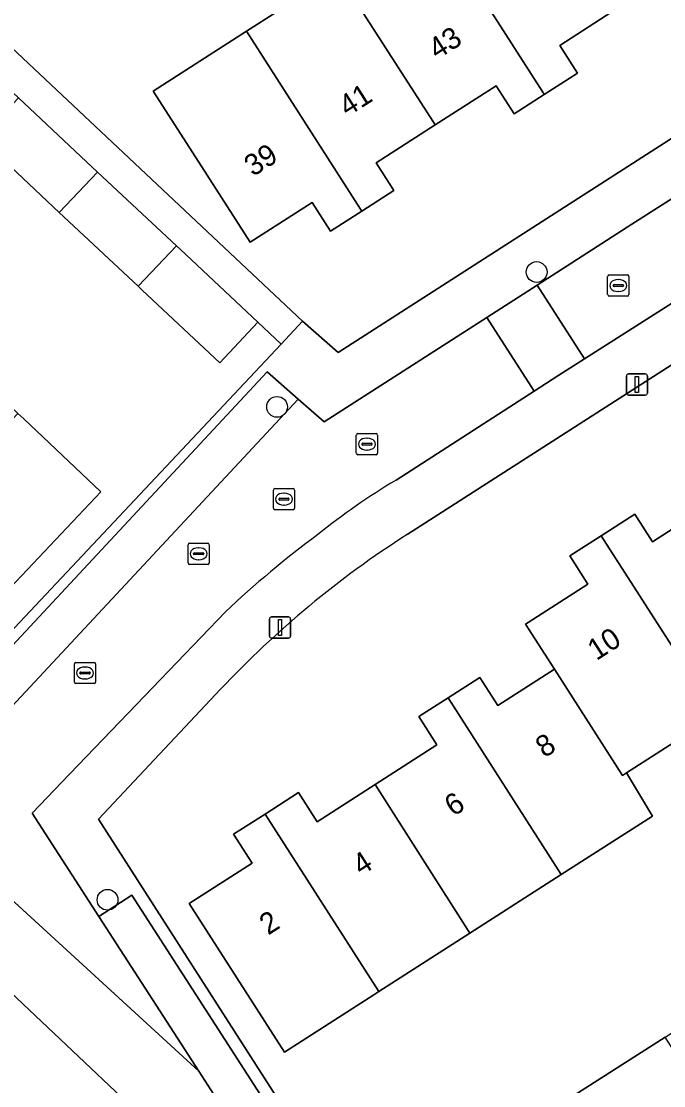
# Model space of a CAD drawing. Extents: x 158472 to 159562, y 388525 to 389606.
# Drawn here: x 159207.1 to 159237.4, y 389261.9 to 389312 of the extents above; entities that cross this region are included whole.
import ezdxf

# ---------------------------------------------------------------- set-up
doc = ezdxf.new("R2010")
doc.units = 0
for name, color, linetype in [('IMGEO_Boom', 7, 'Continuous'), ('IMGEO_Erf', 7, 'Continuous'), ('IMGEO_Kolk', 7, 'Continuous'), ('IMGEO_Lichtmast', 7, 'Continuous'), ('IMGEO_Pand', 7, 'Continuous'), ('IMGEO_Pand_nummerreeks', 7, 'Continuous'), ('IMGEO_Parkeervlak_open', 7, 'Continuous'), ('IMGEO_Rijbaan_lokaal_open', 7, 'Continuous'), ('IMGEO_Rioolput', 7, 'Continuous'), ('IMGEO_Voetpad_open', 7, 'Continuous')]:
    doc.layers.add(name, color=color, linetype=linetype)

msp = doc.modelspace()

# ---------------------------------------------------------------- linework, layer by layer
at = {"layer": 'IMGEO_Boom'}
for centre in [(159231.404, 389300.229), (159219.181, 389293.878), (159211.196, 389270.665)]:
    msp.add_circle(centre, 0.489, dxfattribs=at)
at = {"layer": 'IMGEO_Erf'}
for points in [[(159202.964, 389314.291), (159220.385, 389297.919), (159222.058, 389296.443), (159255.138, 389317.689)], [(159235.217, 389312.648), (159232.495, 389310.902), (159233.33, 389309.6), (159231.758, 389308.592), (159230.339, 389307.682), (159229.494, 389308.999), (159226.624, 389307.157), (159223.847, 389305.376), (159224.687, 389304.066), (159223.166, 389303.09), (159221.7, 389302.15), (159220.832, 389303.503), (159217.915, 389301.632), (159215.216, 389305.841), (159213.348, 389308.753), (159217.737, 389311.568), (159222.03, 389314.322)], [(159261.214, 389310.895), (159225.305, 389287.868)], [(159216.52, 389280.579), (159210.768, 389274.459), (159224.593, 389252.917), (159225.768, 389253.665), (159224.377, 389255.844), (159228.592, 389258.535), (159228.862, 389258.708), (159233.152, 389261.447), (159237.463, 389264.199), (159241.809, 389266.974), (159246.075, 389269.698), (159250.377, 389272.445), (159254.672, 389275.187), (159258.973, 389277.933), (159263.269, 389280.676), (159267.571, 389283.423), (159271.925, 389286.203), (159272.963, 389286.866), (159275.737, 389289.783), (159279.244, 389293.472)], [(159239.87, 389279.357), (159235.634, 389276.64), (159236.854, 389274.608), (159232.565, 389271.857), (159228.264, 389269.097), (159223.971, 389266.343), (159223.738, 389266.194), (159219.529, 389263.494), (159215.04, 389270.49), (159218.002, 389272.39), (159217.129, 389273.751), (159218.615, 389274.704), (159220.189, 389275.714), (159221.069, 389274.341), (159223.796, 389276.09), (159226.71, 389277.96), (159225.856, 389279.292), (159227.241, 389280.18), (159228.729, 389281.135), (159229.572, 389279.821), (159232.242, 389281.534), (159230.884, 389283.651), (159231.004, 389283.728), (159233.822, 389285.536), (159232.967, 389286.868), (159234.438, 389287.812), (159236.024, 389288.829), (159236.857, 389287.53), (159239.562, 389289.265)]]:
    msp.add_lwpolyline(points, dxfattribs=at)
for points in [[(159212.636, 389299.555), (159208.923, 389303.034), (159205.195, 389306.527), (159201.35, 389310.13), (159200.242, 389311.168), (159187.654, 389297.599), (159184.276, 389294.141), (159201.524, 389277.875), (159201.864, 389278.236), (159219.369, 389296.839), (159218.276, 389297.864), (159216.482, 389295.95), (159212.834, 389299.369)], [(159207.247, 389293.319), (159210.879, 389289.882), (159205, 389283.669), (159202.479, 389286.054), (159201.374, 389284.887), (159199.998, 389286.189), (159198.821, 389287.303), (159199.925, 389288.469), (159197.391, 389290.867), (159194.978, 389293.15), (159193.897, 389292.007), (159192.601, 389293.233), (159191.373, 389294.396), (159188.865, 389296.77), (159189.973, 389297.941), (159193.41, 389301.573), (159195.824, 389304.125), (159197.594, 389305.996), (159201.253, 389302.535), (159199.483, 389300.663), (159199.566, 389300.585), (159203.276, 389297.076), (159206.979, 389293.572)]]:
    msp.add_lwpolyline(points, close=True, dxfattribs=at)
msp.add_arc((159250.269, 389248.842), 46.327, 122.6059, 136.7597, dxfattribs=at)
at = {"layer": 'IMGEO_Kolk'}
for p, q in [((159234.75, 389299.165), (159234.75, 389300.017)), ((159234.825, 389300.091), (159235.677, 389300.091)), ((159235.751, 389300.017), (159235.751, 389299.165)), ((159235.009, 389299.585), (159235.009, 389299.597)), ((159235.447, 389299.548), (159235.049, 389299.548)), ((159235.052, 389299.634), (159235.45, 389299.634)), ((159235.238, 389299.871), (159235.263, 389299.871)), ((159235.493, 389299.597), (159235.493, 389299.585)), ((159235.677, 389299.091), (159234.825, 389299.091)), ((159235.261, 389299.311), (159235.236, 389299.311)), ((159222.913, 389291.697), (159222.913, 389292.549)), ((159222.988, 389292.623), (159223.84, 389292.623)), ((159223.914, 389292.549), (159223.914, 389291.697)), ((159223.172, 389292.117), (159223.172, 389292.129)), ((159223.61, 389292.08), (159223.212, 389292.08)), ((159223.215, 389292.166), (159223.613, 389292.166)), ((159223.401, 389292.403), (159223.426, 389292.403)), ((159223.656, 389292.129), (159223.656, 389292.117)), ((159223.84, 389291.623), (159222.988, 389291.623)), ((159223.424, 389291.843), (159223.399, 389291.843)), ((159214.989, 389286.536), (159214.989, 389287.388)), ((159215.064, 389287.462), (159215.916, 389287.462)), ((159215.248, 389286.956), (159215.248, 389286.968)), ((159215.291, 389287.005), (159215.689, 389287.005)), ((159215.477, 389287.242), (159215.502, 389287.242)), ((159215.732, 389286.968), (159215.732, 389286.956)), ((159215.99, 389287.388), (159215.99, 389286.536)), ((159215.686, 389286.919), (159215.288, 389286.919)), ((159215.5, 389286.682), (159215.475, 389286.682)), ((159215.916, 389286.462), (159215.064, 389286.462)), ((159209.633, 389280.92), (159209.633, 389281.772)), ((159209.708, 389281.846), (159210.56, 389281.846)), ((159210.121, 389281.626), (159210.146, 389281.626)), ((159210.634, 389281.772), (159210.634, 389280.92)), ((159209.892, 389281.34), (159209.892, 389281.352)), ((159210.33, 389281.303), (159209.932, 389281.303)), ((159209.935, 389281.389), (159210.333, 389281.389)), ((159210.144, 389281.066), (159210.119, 389281.066)), ((159210.376, 389281.352), (159210.376, 389281.34)), ((159210.56, 389280.846), (159209.708, 389280.846))]:
    msp.add_line(p, q, dxfattribs=at)
for points in [[(159234.75, 389299.165), (159234.75, 389300.017)], [(159234.825, 389300.091), (159235.677, 389300.091)], [(159235.751, 389300.017), (159235.751, 389299.165)], [(159235.677, 389299.091), (159234.825, 389299.091)], [(159222.913, 389291.697), (159222.913, 389292.549)], [(159222.988, 389292.623), (159223.84, 389292.623)], [(159223.914, 389292.549), (159223.914, 389291.697)], [(159223.84, 389291.623), (159222.988, 389291.623)], [(159214.989, 389286.536), (159214.989, 389287.388)], [(159215.064, 389287.462), (159215.916, 389287.462)], [(159215.99, 389287.388), (159215.99, 389286.536)], [(159215.916, 389286.462), (159215.064, 389286.462)], [(159209.633, 389280.92), (159209.633, 389281.772)], [(159209.708, 389281.846), (159210.56, 389281.846)], [(159210.634, 389281.772), (159210.634, 389280.92)], [(159210.56, 389280.846), (159209.708, 389280.846)]]:
    msp.add_lwpolyline(points, dxfattribs=at)
for centre, radius, start, end in [((159234.827, 389300.015), 0.0765, 91.552, 178.448), ((159234.827, 389300.015), 0.0765, 91.552, 178.448), ((159235.675, 389300.015), 0.0765, 1.552, 88.448), ((159235.675, 389300.015), 0.0765, 1.552, 88.448), ((159235.049, 389299.594), 0.0403, 85.8775, 175.7526), ((159235.046, 389299.584), 0.0366, 178.938, 274.7102), ((159235.45, 389299.591), 0.043, 264.8664, 352.4533), ((159235.454, 389299.596), 0.0386, 1.7309, 96.639), ((159234.827, 389299.167), 0.0765, 181.552, 268.448), ((159234.827, 389299.167), 0.0765, 181.552, 268.448), ((159235.675, 389299.167), 0.0765, 271.552, 358.448), ((159235.675, 389299.167), 0.0765, 271.552, 358.448), ((159222.99, 389292.547), 0.0765, 91.552, 178.448), ((159222.99, 389292.547), 0.0765, 91.552, 178.448), ((159223.838, 389292.547), 0.0765, 1.552, 88.448), ((159223.838, 389292.547), 0.0765, 1.552, 88.448), ((159223.212, 389292.126), 0.0403, 85.8775, 175.7526), ((159223.209, 389292.116), 0.0366, 178.938, 274.7102), ((159223.613, 389292.123), 0.043, 264.8664, 352.4533), ((159223.617, 389292.128), 0.0386, 1.7309, 96.639), ((159222.99, 389291.699), 0.0765, 181.552, 268.448), ((159222.99, 389291.699), 0.0765, 181.552, 268.448), ((159223.838, 389291.699), 0.0765, 271.552, 358.448), ((159223.838, 389291.699), 0.0765, 271.552, 358.448), ((159215.066, 389287.386), 0.0765, 91.552, 178.448), ((159215.066, 389287.386), 0.0765, 91.552, 178.448), ((159215.288, 389286.965), 0.0403, 85.8775, 175.7526), ((159215.693, 389286.967), 0.0386, 1.7309, 96.639), ((159215.914, 389287.386), 0.0765, 1.552, 88.448), ((159215.914, 389287.386), 0.0765, 1.552, 88.448), ((159215.066, 389286.538), 0.0765, 181.552, 268.448), ((159215.066, 389286.538), 0.0765, 181.552, 268.448), ((159215.285, 389286.955), 0.0366, 178.938, 274.7102), ((159215.689, 389286.962), 0.043, 264.8664, 352.4533), ((159215.914, 389286.538), 0.0765, 271.552, 358.448), ((159215.914, 389286.538), 0.0765, 271.552, 358.448), ((159209.71, 389281.77), 0.0765, 91.552, 178.448), ((159209.71, 389281.77), 0.0765, 91.552, 178.448), ((159210.558, 389281.77), 0.0765, 1.552, 88.448), ((159210.558, 389281.77), 0.0765, 1.552, 88.448), ((159209.932, 389281.349), 0.0403, 85.8775, 175.7526), ((159209.929, 389281.339), 0.0366, 178.938, 274.7102), ((159210.333, 389281.346), 0.043, 264.8664, 352.4533), ((159210.337, 389281.351), 0.0386, 1.7309, 96.639), ((159209.71, 389280.922), 0.0765, 181.552, 268.448), ((159209.71, 389280.922), 0.0765, 181.552, 268.448), ((159210.558, 389280.922), 0.0765, 271.552, 358.448), ((159210.558, 389280.922), 0.0765, 271.552, 358.448)]:
    msp.add_arc(centre, radius, start, end, dxfattribs=at)
for centre, major_axis, ratio, start_param, end_param in [((159235.237, 389299.591), (-0.387, 0.002), 0.722429, 4.712389, 7.853982), ((159235.262, 389299.591), (-0.39, 0.002), 0.717154, 1.570796, 4.712389), ((159223.4, 389292.123), (-0.387, 0.002), 0.722429, 4.712389, 7.853982), ((159223.425, 389292.123), (-0.39, 0.002), 0.717154, 1.570796, 4.712389), ((159215.476, 389286.962), (-0.387, 0.002), 0.722429, 4.712389, 7.853982), ((159215.501, 389286.962), (-0.39, 0.002), 0.717154, 1.570796, 4.712389), ((159210.12, 389281.346), (-0.387, 0.002), 0.722429, 4.712389, 7.853982), ((159210.145, 389281.346), (-0.39, 0.002), 0.717154, 1.570796, 4.712389)]:
    msp.add_ellipse(centre, major_axis=major_axis, ratio=ratio, start_param=start_param, end_param=end_param, dxfattribs=at)
at = {"layer": 'IMGEO_Lichtmast'}
for p, q in [((159235.632, 389294.531), (159235.632, 389295.331)), ((159235.632, 389295.331), (159235.632, 389294.531)), ((159235.732, 389295.431), (159236.522, 389295.431)), ((159236.522, 389295.431), (159235.732, 389295.431)), ((159236.622, 389295.331), (159236.622, 389294.531)), ((159236.622, 389294.531), (159236.622, 389295.331)), ((159236.522, 389294.431), (159235.732, 389294.431)), ((159235.732, 389294.431), (159236.522, 389294.431)), ((159218.924, 389283.987), (159219.714, 389283.987)), ((159219.714, 389283.987), (159218.924, 389283.987)), ((159218.824, 389283.087), (159218.824, 389283.887)), ((159218.824, 389283.887), (159218.824, 389283.087)), ((159219.814, 389283.887), (159219.814, 389283.087)), ((159219.814, 389283.087), (159219.814, 389283.887)), ((159219.714, 389282.987), (159218.924, 389282.987)), ((159218.924, 389282.987), (159219.714, 389282.987))]:
    msp.add_line(p, q, dxfattribs=at)
for points in [[(159236.052, 389295.306), (159236.202, 389295.306), (159236.202, 389294.556), (159236.052, 389294.556), (159236.052, 389295.306)], [(159219.244, 389283.862), (159219.394, 389283.862), (159219.394, 389283.112), (159219.244, 389283.112), (159219.244, 389283.862)]]:
    msp.add_lwpolyline(points, dxfattribs=at)
for centre, start, end in [((159235.732, 389295.331), 90, 180), ((159235.732, 389295.331), 90, 180), ((159236.522, 389295.331), 0, 90), ((159236.522, 389295.331), 360, 90), ((159235.732, 389294.531), 180, 270), ((159235.732, 389294.531), 180, 270), ((159236.522, 389294.531), 270, 0), ((159236.522, 389294.531), 270, 0), ((159218.924, 389283.887), 90, 180), ((159218.924, 389283.887), 90, 180), ((159219.714, 389283.887), 0, 90), ((159219.714, 389283.887), 360, 90), ((159218.924, 389283.087), 180, 270), ((159218.924, 389283.087), 180, 270), ((159219.714, 389283.087), 270, 0), ((159219.714, 389283.087), 270, 0)]:
    msp.add_arc(centre, 0.1, start, end, dxfattribs=at)
at = {"layer": 'IMGEO_Pand'}
for points in [[(159231.758, 389308.592), (159233.33, 389309.6), (159232.495, 389310.902), (159235.217, 389312.648), (159235.125, 389312.791), (159230.616, 389319.829), (159226.322, 389317.075), (159231.694, 389308.691)], [(159226.624, 389307.157), (159229.494, 389308.999), (159230.339, 389307.682), (159231.758, 389308.592), (159231.694, 389308.691), (159226.322, 389317.075), (159222.03, 389314.322), (159226.54, 389307.288)], [(159226.624, 389307.157), (159226.54, 389307.288), (159222.03, 389314.322), (159217.737, 389311.568), (159223.105, 389303.185), (159223.166, 389303.09), (159224.687, 389304.066), (159223.847, 389305.376)], [(159217.737, 389311.568), (159213.348, 389308.753), (159215.216, 389305.841), (159217.915, 389301.632), (159220.832, 389303.503), (159221.7, 389302.15), (159223.166, 389303.09), (159223.105, 389303.185)], [(159210.728, 389304.938), (159206.999, 389308.431), (159205.195, 389306.527), (159208.923, 389303.034)], [(159212.636, 389299.555), (159214.438, 389301.461), (159210.728, 389304.938), (159208.923, 389303.034)], [(159212.636, 389299.555), (159212.834, 389299.369), (159216.482, 389295.95), (159218.276, 389297.864), (159214.628, 389301.283), (159214.438, 389301.461)], [(159199.998, 389286.189), (159201.374, 389284.887), (159202.479, 389286.054), (159205, 389283.669), (159210.879, 389289.882), (159207.247, 389293.319), (159206.979, 389293.572)], [(159239.562, 389289.265), (159236.857, 389287.53), (159236.024, 389288.829), (159234.438, 389287.812), (159239.713, 389279.601), (159239.87, 389279.357), (159241.471, 389276.865), (159245.761, 389279.624), (159244.162, 389282.111)], [(159234.438, 389287.812), (159232.967, 389286.868), (159233.822, 389285.536), (159231.004, 389283.728), (159230.884, 389283.651), (159232.242, 389281.534), (159235.455, 389276.525), (159235.634, 389276.64), (159239.87, 389279.357), (159239.713, 389279.601)], [(159232.565, 389271.857), (159236.854, 389274.608), (159235.634, 389276.64), (159235.455, 389276.525), (159232.242, 389281.534), (159229.572, 389279.821), (159228.729, 389281.135), (159227.241, 389280.18)], [(159232.565, 389271.857), (159227.241, 389280.18), (159225.856, 389279.292), (159226.71, 389277.96), (159223.796, 389276.09), (159228.264, 389269.097)], [(159228.264, 389269.097), (159223.796, 389276.09), (159221.069, 389274.341), (159220.189, 389275.714), (159218.615, 389274.704), (159223.971, 389266.343)], [(159218.615, 389274.704), (159217.129, 389273.751), (159218.002, 389272.39), (159215.04, 389270.49), (159219.529, 389263.494), (159223.738, 389266.194), (159223.971, 389266.343)], [(159237.463, 389264.199), (159233.152, 389261.447), (159234.544, 389259.268), (159238.856, 389262.022)]]:
    msp.add_lwpolyline(points, close=True, dxfattribs=at)
at = {"layer": 'IMGEO_Parkeervlak_open'}
for points in [[(159220.176, 389294.249), (159218.722, 389295.53), (159202.258, 389277.865), (159203.675, 389276.544)], [(159222.555, 389251.603), (159224.117, 389252.61), (159212.341, 389270.878), (159210.787, 389269.877), (159215.49, 389262.592)]]:
    msp.add_lwpolyline(points, close=True, dxfattribs=at)
at = {"layer": 'IMGEO_Rijbaan_lokaal_open'}
for points in [[(159255.147, 389314.78), (159235.893, 389302.485), (159231.427, 389299.616), (159233.658, 389296.144), (159258.833, 389312.17)], [(159224.784, 389290.431), (159231.283, 389294.623), (159229.054, 389298.091), (159221.398, 389293.172), (159220.176, 389294.249), (159203.675, 389276.544), (159203.329, 389276.173), (159202.102, 389274.857), (159215.49, 389262.592), (159210.787, 389269.877), (159207.64, 389274.751), (159209.406, 389276.582), (159212.174, 389279.452)], [(159212.174, 389279.452), (159216.747, 389284.223)]]:
    msp.add_lwpolyline(points, dxfattribs=at)
for points in [[(159202.102, 389274.857), (159184.022, 389292.111), (159163.36, 389311.584), (159161.216, 389309.283), (159179.875, 389291.701), (159202.566, 389270.139), (159213.599, 389259.718), (159219.82, 389250), (159234.642, 389226.846), (159237.316, 389228.642), (159223.585, 389250), (159222.555, 389251.603), (159215.49, 389262.592)], [(159229.054, 389298.091), (159231.283, 389294.623), (159232.456, 389295.379), (159233.658, 389296.144), (159231.427, 389299.616)]]:
    msp.add_lwpolyline(points, close=True, dxfattribs=at)
for centre, radius, start, end in [((159241.247, 389262.929), 32.053, 120.9043, 128.9333), ((159248.232, 389250.953), 45.806, 126.3163, 133.4215)]:
    msp.add_arc(centre, radius, start, end, dxfattribs=at)
at = {"layer": 'IMGEO_Rioolput'}
for p, q in [((159219.08, 389290.034), (159219.932, 389290.034)), ((159219.005, 389289.108), (159219.005, 389289.96)), ((159219.264, 389289.528), (159219.264, 389289.54)), ((159219.702, 389289.491), (159219.304, 389289.491)), ((159219.307, 389289.577), (159219.705, 389289.577)), ((159219.493, 389289.814), (159219.518, 389289.814)), ((159219.748, 389289.54), (159219.748, 389289.528)), ((159220.006, 389289.96), (159220.006, 389289.108)), ((159219.932, 389289.034), (159219.08, 389289.034)), ((159219.516, 389289.254), (159219.491, 389289.254))]:
    msp.add_line(p, q, dxfattribs=at)
for points in [[(159219.08, 389290.034), (159219.932, 389290.034)], [(159219.005, 389289.108), (159219.005, 389289.96)], [(159220.006, 389289.96), (159220.006, 389289.108)], [(159219.932, 389289.034), (159219.08, 389289.034)]]:
    msp.add_lwpolyline(points, dxfattribs=at)
for centre, radius, start, end in [((159219.082, 389289.958), 0.0765, 91.552, 178.448), ((159219.082, 389289.958), 0.0765, 91.552, 178.448), ((159219.93, 389289.958), 0.0765, 1.552, 88.448), ((159219.93, 389289.958), 0.0765, 1.552, 88.448), ((159219.304, 389289.537), 0.0403, 85.8775, 175.7526), ((159219.301, 389289.527), 0.0366, 178.938, 274.7102), ((159219.705, 389289.534), 0.043, 264.8664, 352.4533), ((159219.709, 389289.539), 0.0386, 1.7309, 96.639), ((159219.082, 389289.11), 0.0765, 181.552, 268.448), ((159219.082, 389289.11), 0.0765, 181.552, 268.448), ((159219.93, 389289.11), 0.0765, 271.552, 358.448), ((159219.93, 389289.11), 0.0765, 271.552, 358.448)]:
    msp.add_arc(centre, radius, start, end, dxfattribs=at)
for centre, major_axis, ratio, start_param, end_param in [((159219.492, 389289.534), (-0.387, 0.002), 0.722429, 4.712389, 7.853982), ((159219.517, 389289.534), (-0.39, 0.002), 0.717154, 1.570796, 4.712389)]:
    msp.add_ellipse(centre, major_axis=major_axis, ratio=ratio, start_param=start_param, end_param=end_param, dxfattribs=at)
at = {"layer": 'IMGEO_Voetpad_open'}
for points in [[(159255.138, 389317.689), (159222.058, 389296.443), (159220.385, 389297.919), (159219.369, 389296.839), (159201.864, 389278.236), (159202.258, 389277.865), (159218.722, 389295.53), (159220.176, 389294.249), (159221.398, 389293.172), (159229.054, 389298.091), (159231.427, 389299.616), (159235.893, 389302.485), (159255.147, 389314.78)], [(159203.144, 389312.044), (159206.999, 389308.431), (159210.728, 389304.938), (159214.438, 389301.461), (159214.628, 389301.283), (159218.276, 389297.864), (159219.369, 389296.839), (159220.385, 389297.919), (159202.964, 389314.291)], [(159258.833, 389312.17), (159233.658, 389296.144), (159232.456, 389295.379), (159231.283, 389294.623), (159224.784, 389290.431)], [(159225.305, 389287.868), (159261.214, 389310.895)], [(159206.734, 389205.297), (159206.467, 389205.719), (159209.645, 389207.762), (159209.912, 389207.34), (159210.737, 389207.87), (159210.47, 389208.292), (159213.699, 389210.368), (159213.966, 389209.946), (159216.964, 389211.873), (159230.169, 389220.255), (159232.515, 389221.745), (159234.871, 389223.24), (159234.313, 389224.118), (159234.642, 389226.846), (159219.82, 389250), (159213.599, 389259.718), (159202.566, 389270.139), (159179.875, 389291.701), (159161.216, 389309.283), (159158.649, 389308.919)], [(159216.747, 389284.223), (159212.174, 389279.452), (159209.406, 389276.582), (159207.64, 389274.751), (159210.787, 389269.877), (159212.341, 389270.878), (159224.117, 389252.61), (159224.593, 389252.917), (159210.768, 389274.459), (159216.52, 389280.579)]]:
    msp.add_lwpolyline(points, dxfattribs=at)
for centre, radius, start, end in [((159241.247, 389262.929), 32.053, 120.9043, 128.9333), ((159250.269, 389248.842), 46.327, 122.6059, 136.7597), ((159248.232, 389250.953), 45.806, 126.3163, 133.4215)]:
    msp.add_arc(centre, radius, start, end, dxfattribs=at)

# ---------------------------------------------------------------- texts
at = {"layer": 'IMGEO_Pand_nummerreeks'}
for s, rotation, p in [('43', 32.5743, (159226.719, 389310.209)), ('41', 32.3942, (159222.495, 389307.522)), ('39', 32.3942, (159218.045, 389304.698)), ('10', 32.8992, (159234.22, 389281.904)), ('8', 32.8003, (159231.77, 389277.327)), ('6', 32.8003, (159227.483, 389274.564)), ('4', 32.6038, (159223.141, 389271.778)), ('2', 32.6038, (159218.762, 389268.977))]:
    msp.add_text(s, height=1, rotation=rotation, dxfattribs=at).set_placement(p)

doc.saveas('drawing.dxf')
